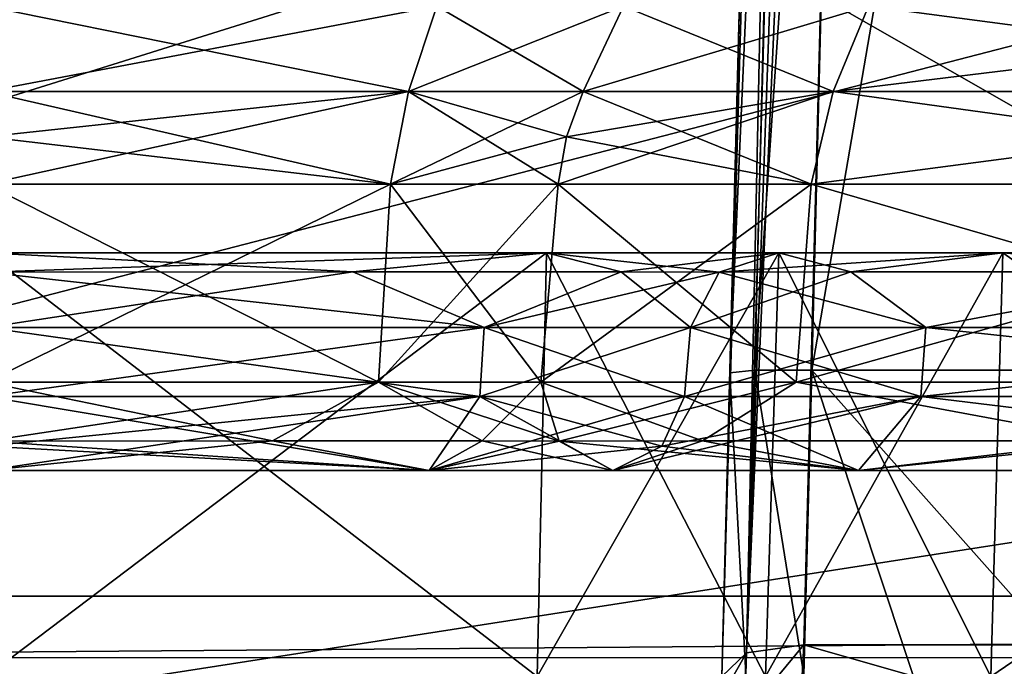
# Model space of a CAD drawing. Header units: inches. Extents: x -10 to 10, y -2.3 to 4.3.
# Tile 584 of 656: x -1.338 to -0.978, y -0.351 to -0.115. Entities that reach past the tile are written whole.
import ezdxf

# ---------------------------------------------------------------- set-up
doc = ezdxf.new("R2010")
doc.units = ezdxf.units.IN
doc.header["$LTSCALE"] = 65.185185
doc.header["$MEASUREMENT"] = 0
for name, color, linetype in [('12001', 7, 'CONTINUOUS'), ('12017', 7, 'CONTINUOUS'), ('12315', 7, 'CONTINUOUS'), ('12316', 7, 'CONTINUOUS'), ('12317', 7, 'CONTINUOUS'), ('12323', 7, 'CONTINUOUS'), ('12324', 7, 'CONTINUOUS'), ('12325', 7, 'CONTINUOUS'), ('1381', 7, 'CONTINUOUS'), ('1387', 7, 'CONTINUOUS'), ('1388', 7, 'CONTINUOUS'), ('1389', 7, 'CONTINUOUS'), ('1390', 7, 'CONTINUOUS'), ('1391', 7, 'CONTINUOUS'), ('1397', 7, 'CONTINUOUS'), ('1466', 7, 'CONTINUOUS'), ('1467', 7, 'CONTINUOUS'), ('1468', 7, 'CONTINUOUS'), ('1482', 7, 'CONTINUOUS'), ('1483', 7, 'CONTINUOUS'), ('1484', 7, 'CONTINUOUS'), ('432', 7, 'CONTINUOUS'), ('487', 7, 'CONTINUOUS'), ('488', 7, 'CONTINUOUS'), ('489', 7, 'CONTINUOUS'), ('495', 7, 'CONTINUOUS'), ('496', 7, 'CONTINUOUS'), ('497', 7, 'CONTINUOUS'), ('521', 7, 'CONTINUOUS'), ('522', 7, 'CONTINUOUS'), ('523', 7, 'CONTINUOUS'), ('524', 7, 'CONTINUOUS'), ('525', 7, 'CONTINUOUS'), ('526', 7, 'CONTINUOUS'), ('537', 7, 'CONTINUOUS'), ('538', 7, 'CONTINUOUS'), ('539', 7, 'CONTINUOUS'), ('540', 7, 'CONTINUOUS'), ('541', 7, 'CONTINUOUS'), ('542', 7, 'CONTINUOUS'), ('562', 7, 'CONTINUOUS'), ('563', 7, 'CONTINUOUS'), ('564', 7, 'CONTINUOUS'), ('570', 7, 'CONTINUOUS'), ('571', 7, 'CONTINUOUS'), ('572', 7, 'CONTINUOUS'), ('575', 7, 'CONTINUOUS'), ('576', 7, 'CONTINUOUS'), ('577', 7, 'CONTINUOUS'), ('583', 7, 'CONTINUOUS'), ('584', 7, 'CONTINUOUS'), ('585', 7, 'CONTINUOUS'), ('5869', 7, 'CONTINUOUS'), ('609', 7, 'CONTINUOUS'), ('610', 7, 'CONTINUOUS'), ('611', 7, 'CONTINUOUS'), ('617', 7, 'CONTINUOUS'), ('618', 7, 'CONTINUOUS'), ('619', 7, 'CONTINUOUS'), ('8585', 7, 'CONTINUOUS'), ('8594', 7, 'CONTINUOUS'), ('9749', 7, 'CONTINUOUS')]:
    doc.layers.add(name, color=color, linetype=linetype)

msp = doc.modelspace()

# ---------------------------------------------------------------- linework, layer by layer
at = {"layer": '12001', "linetype": 'Continuous'}
for points in [[(1.26738, -0.32563, 9.71666), (1.26738, 2.76563, 9.71666), (-1.59738, 2.76563, 9.71666), (1.26738, -0.32563, 9.71666)], [(-1.59738, -0.32563, 9.71666), (1.26738, -0.32563, 9.71666), (-1.59738, 2.76563, 9.71666), (-1.59738, -0.32563, 9.71666)]]:
    msp.add_3dface(points, dxfattribs=at)
at = {"layer": '12017', "linetype": 'Continuous'}
for points in [[(1.26738, -0.3484, 9.70825), (1.26738, -0.32563, 9.71666), (-1.59738, -0.34812, 9.70849), (1.26738, -0.3484, 9.70825)], [(1.26738, -0.32563, 9.71666), (-1.59738, -0.32563, 9.71666), (-1.59738, -0.34812, 9.70849), (1.26738, -0.32563, 9.71666)], [(-1.59738, -0.3601, 9.68774), (1.26738, -0.3484, 9.70825), (-1.59738, -0.34812, 9.70849), (-1.59738, -0.3601, 9.68774)], [(1.26738, -0.3601, 9.68774), (1.26738, -0.3484, 9.70825), (-1.59738, -0.3601, 9.68774), (1.26738, -0.3601, 9.68774)]]:
    msp.add_3dface(points, dxfattribs=at)
at = {"layer": '12315', "linetype": 'Continuous'}
for points in [[(-1.04031, -0.14109, -2.34081), (-1.13163, -0.14109, -2), (-1.0274, -0.11, -2.3338), (-1.04031, -0.14109, -2.34081)], [(-1.13163, -0.14109, -2), (-1.11694, -0.11, -2), (-1.0274, -0.11, -2.3338), (-1.13163, -0.14109, -2)], [(-0.79081, -0.14109, -2.59031), (-1.04031, -0.14109, -2.34081), (-0.78382, -0.11, -2.57739), (-0.79081, -0.14109, -2.59031)], [(-1.04031, -0.14109, -2.34081), (-1.0274, -0.11, -2.3338), (-0.78382, -0.11, -2.57739), (-1.04031, -0.14109, -2.34081)]]:
    msp.add_3dface(points, dxfattribs=at)
at = {"layer": '12316', "linetype": 'Continuous'}
for points in [[(-1.13163, -0.14109, -2), (-1.13163, -0.14109, -1.025), (-1.11694, -0.11, -2), (-1.13163, -0.14109, -2)], [(-1.11694, -0.11, -2), (-1.13163, -0.14109, -1.025), (-1.11694, -0.11, -1.025), (-1.11694, -0.11, -2)]]:
    msp.add_3dface(points, dxfattribs=at)
at = {"layer": '12317', "linetype": 'Continuous'}
for points in [[(-1.19559, -0.14109, -0.87059), (-1.35, -0.14109, -0.80663), (-1.18523, -0.11, -0.86024), (-1.19559, -0.14109, -0.87059)], [(-1.35, -0.14109, -0.80663), (-1.35, -0.11, -0.79194), (-1.18523, -0.11, -0.86024), (-1.35, -0.14109, -0.80663)], [(-1.13163, -0.14109, -1.025), (-1.19559, -0.14109, -0.87059), (-1.11694, -0.11, -1.025), (-1.13163, -0.14109, -1.025)], [(-1.19559, -0.14109, -0.87059), (-1.18523, -0.11, -0.86024), (-1.11694, -0.11, -1.025), (-1.19559, -0.14109, -0.87059)]]:
    msp.add_3dface(points, dxfattribs=at)
at = {"layer": '12323', "linetype": 'Continuous'}
for points in [[(-1.35, -0.14109, 0.80663), (-1.19559, -0.14109, 0.87059), (-1.35, -0.11, 0.79194), (-1.35, -0.14109, 0.80663)], [(-1.19559, -0.14109, 0.87059), (-1.18524, -0.11, 0.86023), (-1.35, -0.11, 0.79194), (-1.19559, -0.14109, 0.87059)], [(-1.19559, -0.14109, 0.87059), (-1.13163, -0.14109, 1.025), (-1.18524, -0.11, 0.86023), (-1.19559, -0.14109, 0.87059)], [(-1.13163, -0.14109, 1.025), (-1.11694, -0.11, 1.025), (-1.18524, -0.11, 0.86023), (-1.13163, -0.14109, 1.025)]]:
    msp.add_3dface(points, dxfattribs=at)
at = {"layer": '12324', "linetype": 'Continuous'}
for points in [[(-1.13163, -0.14109, 1.025), (-1.13163, -0.14109, 2), (-1.11694, -0.11, 1.025), (-1.13163, -0.14109, 1.025)], [(-1.13163, -0.14109, 2), (-1.11694, -0.11, 2), (-1.11694, -0.11, 1.025), (-1.13163, -0.14109, 2)]]:
    msp.add_3dface(points, dxfattribs=at)
at = {"layer": '12325', "linetype": 'Continuous'}
for points in [[(-1.13163, -0.14109, 2), (-1.04031, -0.14109, 2.34081), (-1.11694, -0.11, 2), (-1.13163, -0.14109, 2)], [(-1.04031, -0.14109, 2.34081), (-1.02739, -0.11, 2.33382), (-1.11694, -0.11, 2), (-1.04031, -0.14109, 2.34081)], [(-1.04031, -0.14109, 2.34081), (-0.79081, -0.14109, 2.59031), (-1.02739, -0.11, 2.33382), (-1.04031, -0.14109, 2.34081)], [(-0.79081, -0.14109, 2.59031), (-0.7838, -0.11, 2.5774), (-1.02739, -0.11, 2.33382), (-0.79081, -0.14109, 2.59031)]]:
    msp.add_3dface(points, dxfattribs=at)
at = {"layer": '1381', "linetype": 'Continuous'}
msp.add_3dface([(-0.97978, 0.83268, 3.24181), (-0.97035, 0.83224, 3.24328), (-0.94898, -0.3435, 2.69335), (-0.97978, 0.83268, 3.24181)], dxfattribs=at)
at = {"layer": '1387', "linetype": 'Continuous'}
for points in [[(-1.0481, -0.24309, 4.55803), (-0.9519, -0.24309, 4.55803), (-0.96427, 0.24394, 4.40148), (-1.0481, -0.24309, 4.55803)], [(-1.0481, -0.24309, 4.55803), (-0.96427, 0.24394, 4.40148), (-1.03573, 0.24379, 4.40157), (-1.0481, -0.24309, 4.55803)]]:
    msp.add_3dface(points, dxfattribs=at)
at = {"layer": '1388', "linetype": 'Continuous'}
for points in [[(-1.0481, -0.24309, 4.55803), (-1.03573, 0.24379, 4.40157), (-1.06896, -0.24299, 4.54957), (-1.0481, -0.24309, 4.55803)], [(-1.03573, 0.24379, 4.40157), (-1.05666, 0.23961, 4.39415), (-1.06896, -0.24299, 4.54957), (-1.03573, 0.24379, 4.40157)], [(-1.06896, -0.24299, 4.54957), (-1.05666, 0.23961, 4.39415), (-1.07809, -0.24396, 4.52808), (-1.06896, -0.24299, 4.54957)], [(-1.07809, -0.24396, 4.52808), (-1.05666, 0.23961, 4.39415), (-1.06572, 0.22839, 4.37626), (-1.07809, -0.24396, 4.52808)]]:
    msp.add_3dface(points, dxfattribs=at)
at = {"layer": '1389', "linetype": 'Continuous'}
for points in [[(-1.05021, 0.82079, 3.269), (-1.081, -0.355, 2.72054), (-1.081, -0.355, 4.53392), (-1.05021, 0.82079, 3.269)], [(-1.05021, 0.82079, 3.4926), (-1.05021, 0.82079, 3.269), (-1.081, -0.355, 4.53392), (-1.05021, 0.82079, 3.4926)], [(-1.0503, 0.81729, 3.52136), (-1.05021, 0.82079, 3.4926), (-1.081, -0.355, 4.53392), (-1.0503, 0.81729, 3.52136)], [(-1.05057, 0.807, 3.54845), (-1.0503, 0.81729, 3.52136), (-1.081, -0.355, 4.53392), (-1.05057, 0.807, 3.54845)], [(-1.05694, 0.5639, 4.01084), (-1.05057, 0.807, 3.54845), (-1.081, -0.355, 4.53392), (-1.05694, 0.5639, 4.01084)], [(-1.06572, 0.22839, 4.37626), (-1.05694, 0.5639, 4.01084), (-1.081, -0.355, 4.53392), (-1.06572, 0.22839, 4.37626)], [(-1.07809, -0.24396, 4.52808), (-1.06572, 0.22839, 4.37626), (-1.081, -0.355, 4.53392), (-1.07809, -0.24396, 4.52808)]]:
    msp.add_3dface(points, dxfattribs=at)
at = {"layer": '1390', "linetype": 'Continuous'}
for points in [[(-1.02965, 0.83224, 3.24328), (-1.02022, 0.83268, 3.24181), (-1.07194, -0.34642, 2.70137), (-1.02965, 0.83224, 3.24328)], [(-1.07194, -0.34642, 2.70137), (-1.02022, 0.83268, 3.24181), (-1.05102, -0.3435, 2.69335), (-1.07194, -0.34642, 2.70137)], [(-1.03917, 0.83024, 3.24811), (-1.02965, 0.83224, 3.24328), (-1.07194, -0.34642, 2.70137), (-1.03917, 0.83024, 3.24811)], [(-1.04688, 0.82638, 3.2568), (-1.03917, 0.83024, 3.24811), (-1.07194, -0.34642, 2.70137), (-1.04688, 0.82638, 3.2568)], [(-1.081, -0.355, 2.72054), (-1.05021, 0.82079, 3.269), (-1.04688, 0.82638, 3.2568), (-1.081, -0.355, 2.72054)], [(-1.081, -0.355, 2.72054), (-1.04688, 0.82638, 3.2568), (-1.07194, -0.34642, 2.70137), (-1.081, -0.355, 2.72054)]]:
    msp.add_3dface(points, dxfattribs=at)
at = {"layer": '1391', "linetype": 'Continuous'}
for points in [[(-1.02022, 0.83268, 3.24181), (-0.94898, -0.3435, 2.69335), (-1.05102, -0.3435, 2.69335), (-1.02022, 0.83268, 3.24181)], [(-0.97978, 0.83268, 3.24181), (-0.94898, -0.3435, 2.69335), (-1.02022, 0.83268, 3.24181), (-0.97978, 0.83268, 3.24181)], [(-1.05257, -0.37302, 2.67958), (-1.05102, -0.3435, 2.69335), (-0.94743, -0.37303, 2.67957), (-1.05257, -0.37302, 2.67958)], [(-1.05102, -0.3435, 2.69335), (-0.94898, -0.3435, 2.69335), (-0.94743, -0.37303, 2.67957), (-1.05102, -0.3435, 2.69335)]]:
    msp.add_3dface(points, dxfattribs=at)
at = {"layer": '1397', "linetype": 'Continuous'}
for points in [[(-1.07194, -0.34642, 2.70137), (-1.05102, -0.3435, 2.69335), (-1.07328, -0.37036, 2.69031), (-1.07194, -0.34642, 2.70137)], [(-1.05102, -0.3435, 2.69335), (-1.05257, -0.37302, 2.67958), (-1.07328, -0.37036, 2.69031), (-1.05102, -0.3435, 2.69335)], [(-1.081, -0.355, 2.72054), (-1.07194, -0.34642, 2.70137), (-1.08142, -0.36305, 2.71659), (-1.081, -0.355, 2.72054)], [(-1.07194, -0.34642, 2.70137), (-1.07328, -0.37036, 2.69031), (-1.08142, -0.36305, 2.71659), (-1.07194, -0.34642, 2.70137)]]:
    msp.add_3dface(points, dxfattribs=at)
at = {"layer": '1466', "linetype": 'Continuous'}
for points in [[(-1.35, -0.20009, 0.73513), (-1.35, -0.355, 0.74), (-1.14847, -0.355, 0.82347), (-1.35, -0.20009, 0.73513)], [(-1.14504, -0.20009, 0.82003), (-1.35, -0.20009, 0.73513), (-1.14847, -0.355, 0.82347), (-1.14504, -0.20009, 0.82003)], [(-1.14504, -0.20009, 0.82003), (-1.14847, -0.355, 0.82347), (-1.065, -0.355, 1.025), (-1.14504, -0.20009, 0.82003)], [(-1.06013, -0.20009, 1.025), (-1.14504, -0.20009, 0.82003), (-1.065, -0.355, 1.025), (-1.06013, -0.20009, 1.025)]]:
    msp.add_3dface(points, dxfattribs=at)
at = {"layer": '1467', "linetype": 'Continuous'}
for points in [[(-1.06013, -0.20009, 2), (-1.06013, -0.20009, 1.025), (-1.065, -0.355, 2), (-1.06013, -0.20009, 2)], [(-1.06013, -0.20009, 1.025), (-1.065, -0.355, 1.025), (-1.065, -0.355, 2), (-1.06013, -0.20009, 1.025)]]:
    msp.add_3dface(points, dxfattribs=at)
at = {"layer": '1468', "linetype": 'Continuous'}
for points in [[(-1.06013, -0.20009, 2), (-1.065, -0.355, 2), (-0.98261, -0.355, 2.3075), (-1.06013, -0.20009, 2)], [(-0.9782, -0.20009, 2.30539), (-1.06013, -0.20009, 2), (-0.98261, -0.355, 2.3075), (-0.9782, -0.20009, 2.30539)], [(-0.7575, -0.355, 2.53261), (-0.9782, -0.20009, 2.30539), (-0.98261, -0.355, 2.3075), (-0.7575, -0.355, 2.53261)], [(-0.75537, -0.20009, 2.52821), (-0.9782, -0.20009, 2.30539), (-0.7575, -0.355, 2.53261), (-0.75537, -0.20009, 2.52821)]]:
    msp.add_3dface(points, dxfattribs=at)
at = {"layer": '1482', "linetype": 'Continuous'}
for points in [[(-1.06013, -0.20009, -2), (-0.97821, -0.20009, -2.30537), (-1.065, -0.355, -2), (-1.06013, -0.20009, -2)], [(-1.065, -0.355, -2), (-0.97821, -0.20009, -2.30537), (-0.98261, -0.355, -2.3075), (-1.065, -0.355, -2)], [(-0.97821, -0.20009, -2.30537), (-0.75539, -0.20009, -2.5282), (-0.98261, -0.355, -2.3075), (-0.97821, -0.20009, -2.30537)], [(-0.98261, -0.355, -2.3075), (-0.75539, -0.20009, -2.5282), (-0.7575, -0.355, -2.53261), (-0.98261, -0.355, -2.3075)]]:
    msp.add_3dface(points, dxfattribs=at)
at = {"layer": '1483', "linetype": 'Continuous'}
for points in [[(-1.06013, -0.20009, -1.025), (-1.06013, -0.20009, -2), (-1.065, -0.355, -1.025), (-1.06013, -0.20009, -1.025)], [(-1.06013, -0.20009, -2), (-1.065, -0.355, -2), (-1.065, -0.355, -1.025), (-1.06013, -0.20009, -2)]]:
    msp.add_3dface(points, dxfattribs=at)
at = {"layer": '1484', "linetype": 'Continuous'}
for points in [[(-1.35, -0.20009, -0.73513), (-1.14503, -0.20009, -0.82004), (-1.35, -0.355, -0.74), (-1.35, -0.20009, -0.73513)], [(-1.35, -0.355, -0.74), (-1.14503, -0.20009, -0.82004), (-1.14847, -0.355, -0.82347), (-1.35, -0.355, -0.74)], [(-1.14503, -0.20009, -0.82004), (-1.06013, -0.20009, -1.025), (-1.14847, -0.355, -0.82347), (-1.14503, -0.20009, -0.82004)], [(-1.06013, -0.20009, -1.025), (-1.065, -0.355, -1.025), (-1.14847, -0.355, -0.82347), (-1.06013, -0.20009, -1.025)]]:
    msp.add_3dface(points, dxfattribs=at)
at = {"layer": '432', "linetype": 'Continuous'}
for points in [[(-1.0481, -0.24309, 4.55803), (-1.05102, -0.35461, 4.56388), (-0.93735, -0.57657, 4.57551), (-1.0481, -0.24309, 4.55803)], [(-0.9519, -0.24309, 4.55803), (-1.0481, -0.24309, 4.55803), (-0.94898, -0.35461, 4.56388), (-0.9519, -0.24309, 4.55803)], [(-0.94898, -0.35461, 4.56388), (-1.0481, -0.24309, 4.55803), (-0.93735, -0.57657, 4.57551), (-0.94898, -0.35461, 4.56388)]]:
    msp.add_3dface(points, dxfattribs=at)
at = {"layer": '487', "linetype": 'Continuous'}
for points in [[(-1.06013, -0.20009, 2), (-0.9782, -0.20009, 2.30539), (-1.082, -0.2072, 2), (-1.06013, -0.20009, 2)], [(-1.082, -0.2072, 2), (-0.9782, -0.20009, 2.30539), (-1.03379, -0.2071, 2.24181), (-1.082, -0.2072, 2)], [(-1.03379, -0.2071, 2.24181), (-0.9782, -0.20009, 2.30539), (-0.89681, -0.2071, 2.44681), (-1.03379, -0.2071, 2.24181)], [(-0.9782, -0.20009, 2.30539), (-0.75537, -0.20009, 2.52821), (-0.89681, -0.2071, 2.44681), (-0.9782, -0.20009, 2.30539)], [(-1.082, -0.2072, 2), (-1.03379, -0.2071, 2.24181), (-1.0924, -0.22739, 2), (-1.082, -0.2072, 2)], [(-1.0924, -0.22739, 2), (-1.03379, -0.2071, 2.24181), (-1.00633, -0.22739, 2.3212), (-1.0924, -0.22739, 2)], [(-1.03379, -0.2071, 2.24181), (-0.89681, -0.2071, 2.44681), (-1.00633, -0.22739, 2.3212), (-1.03379, -0.2071, 2.24181)], [(-1.00633, -0.22739, 2.3212), (-0.89681, -0.2071, 2.44681), (-0.7712, -0.22739, 2.55633), (-1.00633, -0.22739, 2.3212)]]:
    msp.add_3dface(points, dxfattribs=at)
at = {"layer": '488', "linetype": 'Continuous'}
for points in [[(-1.06013, -0.20009, 2), (-1.082, -0.2072, 2), (-1.06013, -0.20009, 1.025), (-1.06013, -0.20009, 2)], [(-1.06013, -0.20009, 1.025), (-1.082, -0.2072, 2), (-1.082, -0.2072, 1.025), (-1.06013, -0.20009, 1.025)], [(-1.082, -0.2072, 2), (-1.0924, -0.22739, 2), (-1.082, -0.2072, 1.025), (-1.082, -0.2072, 2)], [(-1.082, -0.2072, 1.025), (-1.0924, -0.22739, 2), (-1.0924, -0.22739, 1.025), (-1.082, -0.2072, 1.025)]]:
    msp.add_3dface(points, dxfattribs=at)
at = {"layer": '489', "linetype": 'Continuous'}
for points in [[(-1.35, -0.20009, 0.73513), (-1.14504, -0.20009, 0.82003), (-1.35, -0.2072, 0.757), (-1.35, -0.20009, 0.73513)], [(-1.35, -0.2072, 0.757), (-1.14504, -0.20009, 0.82003), (-1.21594, -0.2071, 0.79281), (-1.35, -0.2072, 0.757)], [(-1.21594, -0.2071, 0.79281), (-1.14504, -0.20009, 0.82003), (-1.11781, -0.2071, 0.89094), (-1.21594, -0.2071, 0.79281)], [(-1.14504, -0.20009, 0.82003), (-1.06013, -0.20009, 1.025), (-1.11781, -0.2071, 0.89094), (-1.14504, -0.20009, 0.82003)], [(-1.06013, -0.20009, 1.025), (-1.082, -0.2072, 1.025), (-1.11781, -0.2071, 0.89094), (-1.06013, -0.20009, 1.025)], [(-1.35, -0.2072, 0.757), (-1.21594, -0.2071, 0.79281), (-1.35, -0.22739, 0.7674), (-1.35, -0.2072, 0.757)], [(-1.35, -0.22739, 0.7674), (-1.21594, -0.2071, 0.79281), (-1.16785, -0.22739, 0.84285), (-1.35, -0.22739, 0.7674)], [(-1.21594, -0.2071, 0.79281), (-1.11781, -0.2071, 0.89094), (-1.16785, -0.22739, 0.84285), (-1.21594, -0.2071, 0.79281)], [(-1.11781, -0.2071, 0.89094), (-1.082, -0.2072, 1.025), (-1.16785, -0.22739, 0.84285), (-1.11781, -0.2071, 0.89094)], [(-1.082, -0.2072, 1.025), (-1.0924, -0.22739, 1.025), (-1.16785, -0.22739, 0.84285), (-1.082, -0.2072, 1.025)]]:
    msp.add_3dface(points, dxfattribs=at)
at = {"layer": '495', "linetype": 'Continuous'}
for points in [[(-1.35, -0.20009, -0.73513), (-1.35, -0.2072, -0.757), (-1.21594, -0.2071, -0.79281), (-1.35, -0.20009, -0.73513)], [(-1.14503, -0.20009, -0.82004), (-1.35, -0.20009, -0.73513), (-1.21594, -0.2071, -0.79281), (-1.14503, -0.20009, -0.82004)], [(-1.11781, -0.2071, -0.89094), (-1.14503, -0.20009, -0.82004), (-1.21594, -0.2071, -0.79281), (-1.11781, -0.2071, -0.89094)], [(-1.06013, -0.20009, -1.025), (-1.14503, -0.20009, -0.82004), (-1.082, -0.2072, -1.025), (-1.06013, -0.20009, -1.025)], [(-1.082, -0.2072, -1.025), (-1.14503, -0.20009, -0.82004), (-1.11781, -0.2071, -0.89094), (-1.082, -0.2072, -1.025)], [(-1.21594, -0.2071, -0.79281), (-1.35, -0.2072, -0.757), (-1.16785, -0.22739, -0.84285), (-1.21594, -0.2071, -0.79281)], [(-1.35, -0.2072, -0.757), (-1.35, -0.22739, -0.7674), (-1.16785, -0.22739, -0.84285), (-1.35, -0.2072, -0.757)], [(-1.11781, -0.2071, -0.89094), (-1.21594, -0.2071, -0.79281), (-1.16785, -0.22739, -0.84285), (-1.11781, -0.2071, -0.89094)], [(-1.0924, -0.22739, -1.025), (-1.11781, -0.2071, -0.89094), (-1.16785, -0.22739, -0.84285), (-1.0924, -0.22739, -1.025)], [(-1.082, -0.2072, -1.025), (-1.11781, -0.2071, -0.89094), (-1.0924, -0.22739, -1.025), (-1.082, -0.2072, -1.025)]]:
    msp.add_3dface(points, dxfattribs=at)
at = {"layer": '496', "linetype": 'Continuous'}
for points in [[(-1.06013, -0.20009, -1.025), (-1.082, -0.2072, -1.025), (-1.06013, -0.20009, -2), (-1.06013, -0.20009, -1.025)], [(-1.06013, -0.20009, -2), (-1.082, -0.2072, -1.025), (-1.082, -0.2072, -2), (-1.06013, -0.20009, -2)], [(-1.082, -0.2072, -1.025), (-1.0924, -0.22739, -1.025), (-1.082, -0.2072, -2), (-1.082, -0.2072, -1.025)], [(-1.082, -0.2072, -2), (-1.0924, -0.22739, -1.025), (-1.0924, -0.22739, -2), (-1.082, -0.2072, -2)]]:
    msp.add_3dface(points, dxfattribs=at)
at = {"layer": '497', "linetype": 'Continuous'}
for points in [[(-1.06013, -0.20009, -2), (-1.082, -0.2072, -2), (-1.03379, -0.2071, -2.24181), (-1.06013, -0.20009, -2)], [(-0.97821, -0.20009, -2.30537), (-1.06013, -0.20009, -2), (-1.03379, -0.2071, -2.24181), (-0.97821, -0.20009, -2.30537)], [(-0.89681, -0.2071, -2.44681), (-0.97821, -0.20009, -2.30537), (-1.03379, -0.2071, -2.24181), (-0.89681, -0.2071, -2.44681)], [(-0.75539, -0.20009, -2.5282), (-0.97821, -0.20009, -2.30537), (-0.89681, -0.2071, -2.44681), (-0.75539, -0.20009, -2.5282)], [(-1.082, -0.2072, -2), (-1.0924, -0.22739, -2), (-1.00633, -0.22739, -2.3212), (-1.082, -0.2072, -2)], [(-1.03379, -0.2071, -2.24181), (-1.082, -0.2072, -2), (-1.00633, -0.22739, -2.3212), (-1.03379, -0.2071, -2.24181)], [(-0.89681, -0.2071, -2.44681), (-1.03379, -0.2071, -2.24181), (-1.00633, -0.22739, -2.3212), (-0.89681, -0.2071, -2.44681)], [(-0.7712, -0.22739, -2.55633), (-0.89681, -0.2071, -2.44681), (-1.00633, -0.22739, -2.3212), (-0.7712, -0.22739, -2.55633)]]:
    msp.add_3dface(points, dxfattribs=at)
at = {"layer": '521', "linetype": 'Continuous'}
for points in [[(-1.10292, -0.27085, 2), (-1.00824, -0.25261, 2.3223), (-1.12087, -0.27978, 2), (-1.10292, -0.27085, 2)], [(-1.12087, -0.27978, 2), (-1.00824, -0.25261, 2.3223), (-1.03099, -0.27978, 2.33544), (-1.12087, -0.27978, 2)], [(-1.0946, -0.25261, 2), (-1.00824, -0.25261, 2.3223), (-1.10292, -0.27085, 2), (-1.0946, -0.25261, 2)], [(-1.00824, -0.25261, 2.3223), (-0.7723, -0.25261, 2.55824), (-1.03099, -0.27978, 2.33544), (-1.00824, -0.25261, 2.3223)], [(-1.03099, -0.27978, 2.33544), (-0.7723, -0.25261, 2.55824), (-0.78544, -0.27978, 2.58099), (-1.03099, -0.27978, 2.33544)]]:
    msp.add_3dface(points, dxfattribs=at)
at = {"layer": '522', "linetype": 'Continuous'}
for points in [[(-1.0924, -0.22739, 2), (-1.00633, -0.22739, 2.3212), (-1.0946, -0.25261, 2), (-1.0924, -0.22739, 2)], [(-1.00633, -0.22739, 2.3212), (-1.00824, -0.25261, 2.3223), (-1.0946, -0.25261, 2), (-1.00633, -0.22739, 2.3212)], [(-1.00633, -0.22739, 2.3212), (-0.7712, -0.22739, 2.55633), (-1.00824, -0.25261, 2.3223), (-1.00633, -0.22739, 2.3212)], [(-0.7712, -0.22739, 2.55633), (-0.7723, -0.25261, 2.55824), (-1.00824, -0.25261, 2.3223), (-0.7712, -0.22739, 2.55633)]]:
    msp.add_3dface(points, dxfattribs=at)
at = {"layer": '523', "linetype": 'Continuous'}
for points in [[(-1.0924, -0.22739, 1.025), (-1.0924, -0.22739, 2), (-1.0946, -0.25261, 1.025), (-1.0924, -0.22739, 1.025)], [(-1.0924, -0.22739, 2), (-1.0946, -0.25261, 2), (-1.0946, -0.25261, 1.025), (-1.0924, -0.22739, 2)]]:
    msp.add_3dface(points, dxfattribs=at)
at = {"layer": '524', "linetype": 'Continuous'}
for points in [[(-1.0946, -0.25261, 2), (-1.10292, -0.27085, 2), (-1.0946, -0.25261, 1.025), (-1.0946, -0.25261, 2)], [(-1.0946, -0.25261, 1.025), (-1.10292, -0.27085, 2), (-1.10292, -0.27085, 1.025), (-1.0946, -0.25261, 1.025)], [(-1.10292, -0.27085, 2), (-1.12087, -0.27978, 2), (-1.10292, -0.27085, 1.025), (-1.10292, -0.27085, 2)], [(-1.10292, -0.27085, 1.025), (-1.12087, -0.27978, 2), (-1.12087, -0.27978, 1.025), (-1.10292, -0.27085, 1.025)]]:
    msp.add_3dface(points, dxfattribs=at)
at = {"layer": '525', "linetype": 'Continuous'}
for points in [[(-1.35, -0.25261, 0.7696), (-1.16941, -0.25261, 0.84441), (-1.35, -0.27085, 0.77792), (-1.35, -0.25261, 0.7696)], [(-1.35, -0.27085, 0.77792), (-1.16941, -0.25261, 0.84441), (-1.35, -0.27978, 0.79587), (-1.35, -0.27085, 0.77792)], [(-1.35, -0.27978, 0.79587), (-1.16941, -0.25261, 0.84441), (-1.18798, -0.27978, 0.86298), (-1.35, -0.27978, 0.79587)], [(-1.0946, -0.25261, 1.025), (-1.10292, -0.27085, 1.025), (-1.18798, -0.27978, 0.86298), (-1.0946, -0.25261, 1.025)], [(-1.16941, -0.25261, 0.84441), (-1.0946, -0.25261, 1.025), (-1.18798, -0.27978, 0.86298), (-1.16941, -0.25261, 0.84441)], [(-1.10292, -0.27085, 1.025), (-1.12087, -0.27978, 1.025), (-1.18798, -0.27978, 0.86298), (-1.10292, -0.27085, 1.025)]]:
    msp.add_3dface(points, dxfattribs=at)
at = {"layer": '526', "linetype": 'Continuous'}
for points in [[(-1.35, -0.22739, 0.7674), (-1.16785, -0.22739, 0.84285), (-1.35, -0.25261, 0.7696), (-1.35, -0.22739, 0.7674)], [(-1.16785, -0.22739, 0.84285), (-1.16941, -0.25261, 0.84441), (-1.35, -0.25261, 0.7696), (-1.16785, -0.22739, 0.84285)], [(-1.16785, -0.22739, 0.84285), (-1.0924, -0.22739, 1.025), (-1.16941, -0.25261, 0.84441), (-1.16785, -0.22739, 0.84285)], [(-1.0924, -0.22739, 1.025), (-1.0946, -0.25261, 1.025), (-1.16941, -0.25261, 0.84441), (-1.0924, -0.22739, 1.025)]]:
    msp.add_3dface(points, dxfattribs=at)
at = {"layer": '537', "linetype": 'Continuous'}
for points in [[(-1.35, -0.25261, -0.7696), (-1.35, -0.27085, -0.77792), (-1.18798, -0.27978, -0.86298), (-1.35, -0.25261, -0.7696)], [(-1.16941, -0.25261, -0.84441), (-1.35, -0.25261, -0.7696), (-1.18798, -0.27978, -0.86298), (-1.16941, -0.25261, -0.84441)], [(-1.12087, -0.27978, -1.025), (-1.16941, -0.25261, -0.84441), (-1.18798, -0.27978, -0.86298), (-1.12087, -0.27978, -1.025)], [(-1.0946, -0.25261, -1.025), (-1.16941, -0.25261, -0.84441), (-1.10292, -0.27085, -1.025), (-1.0946, -0.25261, -1.025)], [(-1.10292, -0.27085, -1.025), (-1.16941, -0.25261, -0.84441), (-1.12087, -0.27978, -1.025), (-1.10292, -0.27085, -1.025)], [(-1.35, -0.27085, -0.77792), (-1.35, -0.27978, -0.79587), (-1.18798, -0.27978, -0.86298), (-1.35, -0.27085, -0.77792)]]:
    msp.add_3dface(points, dxfattribs=at)
at = {"layer": '538', "linetype": 'Continuous'}
for points in [[(-1.16785, -0.22739, -0.84285), (-1.35, -0.22739, -0.7674), (-1.16941, -0.25261, -0.84441), (-1.16785, -0.22739, -0.84285)], [(-1.35, -0.22739, -0.7674), (-1.35, -0.25261, -0.7696), (-1.16941, -0.25261, -0.84441), (-1.35, -0.22739, -0.7674)], [(-1.16785, -0.22739, -0.84285), (-1.16941, -0.25261, -0.84441), (-1.0946, -0.25261, -1.025), (-1.16785, -0.22739, -0.84285)], [(-1.0924, -0.22739, -1.025), (-1.16785, -0.22739, -0.84285), (-1.0946, -0.25261, -1.025), (-1.0924, -0.22739, -1.025)]]:
    msp.add_3dface(points, dxfattribs=at)
at = {"layer": '539', "linetype": 'Continuous'}
for points in [[(-1.0924, -0.22739, -2), (-1.0924, -0.22739, -1.025), (-1.0946, -0.25261, -2), (-1.0924, -0.22739, -2)], [(-1.0924, -0.22739, -1.025), (-1.0946, -0.25261, -1.025), (-1.0946, -0.25261, -2), (-1.0924, -0.22739, -1.025)]]:
    msp.add_3dface(points, dxfattribs=at)
at = {"layer": '540', "linetype": 'Continuous'}
for points in [[(-1.0946, -0.25261, -1.025), (-1.10292, -0.27085, -1.025), (-1.0946, -0.25261, -2), (-1.0946, -0.25261, -1.025)], [(-1.0946, -0.25261, -2), (-1.10292, -0.27085, -1.025), (-1.10292, -0.27085, -2), (-1.0946, -0.25261, -2)], [(-1.10292, -0.27085, -1.025), (-1.12087, -0.27978, -1.025), (-1.10292, -0.27085, -2), (-1.10292, -0.27085, -1.025)], [(-1.10292, -0.27085, -2), (-1.12087, -0.27978, -1.025), (-1.12087, -0.27978, -2), (-1.10292, -0.27085, -2)]]:
    msp.add_3dface(points, dxfattribs=at)
at = {"layer": '541', "linetype": 'Continuous'}
for points in [[(-1.0946, -0.25261, -2), (-1.10292, -0.27085, -2), (-1.03099, -0.27978, -2.33544), (-1.0946, -0.25261, -2)], [(-1.00824, -0.25261, -2.3223), (-1.0946, -0.25261, -2), (-1.03099, -0.27978, -2.33544), (-1.00824, -0.25261, -2.3223)], [(-0.78544, -0.27978, -2.58099), (-1.00824, -0.25261, -2.3223), (-1.03099, -0.27978, -2.33544), (-0.78544, -0.27978, -2.58099)], [(-0.7723, -0.25261, -2.55824), (-1.00824, -0.25261, -2.3223), (-0.78544, -0.27978, -2.58099), (-0.7723, -0.25261, -2.55824)], [(-1.10292, -0.27085, -2), (-1.12087, -0.27978, -2), (-1.03099, -0.27978, -2.33544), (-1.10292, -0.27085, -2)]]:
    msp.add_3dface(points, dxfattribs=at)
at = {"layer": '542', "linetype": 'Continuous'}
for points in [[(-1.0924, -0.22739, -2), (-1.0946, -0.25261, -2), (-1.00824, -0.25261, -2.3223), (-1.0924, -0.22739, -2)], [(-1.00633, -0.22739, -2.3212), (-1.0924, -0.22739, -2), (-1.00824, -0.25261, -2.3223), (-1.00633, -0.22739, -2.3212)], [(-1.00633, -0.22739, -2.3212), (-1.00824, -0.25261, -2.3223), (-0.7723, -0.25261, -2.55824), (-1.00633, -0.22739, -2.3212)], [(-0.7712, -0.22739, -2.55633), (-1.00633, -0.22739, -2.3212), (-0.7723, -0.25261, -2.55824), (-0.7712, -0.22739, -2.55633)]]:
    msp.add_3dface(points, dxfattribs=at)
at = {"layer": '562', "linetype": 'Continuous'}
for points in [[(-1.14082, -0.17507, 2), (-1.14715, -0.24739, 2), (-1.05375, -0.24739, 2.34857), (-1.14082, -0.17507, 2)], [(-1.04827, -0.17507, 2.34541), (-1.14082, -0.17507, 2), (-1.05375, -0.24739, 2.34857), (-1.04827, -0.17507, 2.34541)], [(-0.79857, -0.24739, 2.60375), (-1.04827, -0.17507, 2.34541), (-1.05375, -0.24739, 2.34857), (-0.79857, -0.24739, 2.60375)], [(-0.79541, -0.17507, 2.59827), (-1.04827, -0.17507, 2.34541), (-0.79857, -0.24739, 2.60375), (-0.79541, -0.17507, 2.59827)]]:
    msp.add_3dface(points, dxfattribs=at)
at = {"layer": '563', "linetype": 'Continuous'}
for points in [[(-1.14715, -0.24739, 2), (-1.14082, -0.17507, 2), (-1.14082, -0.17507, 1.025), (-1.14715, -0.24739, 2)], [(-1.14715, -0.24739, 2), (-1.14082, -0.17507, 1.025), (-1.14715, -0.24739, 1.025), (-1.14715, -0.24739, 2)]]:
    msp.add_3dface(points, dxfattribs=at)
at = {"layer": '564', "linetype": 'Continuous'}
for points in [[(-1.35, -0.17507, 0.81582), (-1.35, -0.24739, 0.82215), (-1.20656, -0.24739, 0.88156), (-1.35, -0.17507, 0.81582)], [(-1.20209, -0.17507, 0.87709), (-1.35, -0.17507, 0.81582), (-1.20656, -0.24739, 0.88156), (-1.20209, -0.17507, 0.87709)], [(-1.14715, -0.24739, 1.025), (-1.20209, -0.17507, 0.87709), (-1.20656, -0.24739, 0.88156), (-1.14715, -0.24739, 1.025)], [(-1.14715, -0.24739, 1.025), (-1.14082, -0.17507, 1.025), (-1.20209, -0.17507, 0.87709), (-1.14715, -0.24739, 1.025)]]:
    msp.add_3dface(points, dxfattribs=at)
at = {"layer": '570', "linetype": 'Continuous'}
for points in [[(-1.35, -0.24739, -0.82215), (-1.35, -0.17507, -0.81582), (-1.20209, -0.17507, -0.87709), (-1.35, -0.24739, -0.82215)], [(-1.35, -0.24739, -0.82215), (-1.20209, -0.17507, -0.87709), (-1.20656, -0.24739, -0.88156), (-1.35, -0.24739, -0.82215)], [(-1.14082, -0.17507, -1.025), (-1.14715, -0.24739, -1.025), (-1.20656, -0.24739, -0.88156), (-1.14082, -0.17507, -1.025)], [(-1.20209, -0.17507, -0.87709), (-1.14082, -0.17507, -1.025), (-1.20656, -0.24739, -0.88156), (-1.20209, -0.17507, -0.87709)]]:
    msp.add_3dface(points, dxfattribs=at)
at = {"layer": '571', "linetype": 'Continuous'}
for points in [[(-1.14715, -0.24739, -1.025), (-1.14082, -0.17507, -1.025), (-1.14082, -0.17507, -2), (-1.14715, -0.24739, -1.025)], [(-1.14715, -0.24739, -1.025), (-1.14082, -0.17507, -2), (-1.14715, -0.24739, -2), (-1.14715, -0.24739, -1.025)]]:
    msp.add_3dface(points, dxfattribs=at)
at = {"layer": '572', "linetype": 'Continuous'}
for points in [[(-1.14715, -0.24739, -2), (-1.14082, -0.17507, -2), (-1.04827, -0.17507, -2.34541), (-1.14715, -0.24739, -2)], [(-1.14715, -0.24739, -2), (-1.04827, -0.17507, -2.34541), (-1.05375, -0.24739, -2.34857), (-1.14715, -0.24739, -2)], [(-1.04827, -0.17507, -2.34541), (-0.79541, -0.17507, -2.59827), (-1.05375, -0.24739, -2.34857), (-1.04827, -0.17507, -2.34541)], [(-1.05375, -0.24739, -2.34857), (-0.79541, -0.17507, -2.59827), (-0.79857, -0.24739, -2.60375), (-1.05375, -0.24739, -2.34857)]]:
    msp.add_3dface(points, dxfattribs=at)
at = {"layer": '575', "linetype": 'Continuous'}
for points in [[(-1.14715, -0.24739, -2), (-1.05375, -0.24739, -2.34857), (-1.14044, -0.26904, -2), (-1.14715, -0.24739, -2)], [(-1.14044, -0.26904, -2), (-1.05375, -0.24739, -2.34857), (-1.088, -0.2689, -2.26427), (-1.14044, -0.26904, -2)], [(-1.088, -0.2689, -2.26427), (-1.05375, -0.24739, -2.34857), (-0.9383, -0.2689, -2.4883), (-1.088, -0.2689, -2.26427)], [(-1.05375, -0.24739, -2.34857), (-0.79857, -0.24739, -2.60375), (-0.9383, -0.2689, -2.4883), (-1.05375, -0.24739, -2.34857)], [(-1.088, -0.2689, -2.26427), (-1.12087, -0.27978, -2), (-1.14044, -0.26904, -2), (-1.088, -0.2689, -2.26427)], [(-1.03099, -0.27978, -2.33544), (-1.12087, -0.27978, -2), (-1.088, -0.2689, -2.26427), (-1.03099, -0.27978, -2.33544)], [(-1.03099, -0.27978, -2.33544), (-1.088, -0.2689, -2.26427), (-0.9383, -0.2689, -2.4883), (-1.03099, -0.27978, -2.33544)], [(-0.78544, -0.27978, -2.58099), (-1.03099, -0.27978, -2.33544), (-0.9383, -0.2689, -2.4883), (-0.78544, -0.27978, -2.58099)]]:
    msp.add_3dface(points, dxfattribs=at)
at = {"layer": '576', "linetype": 'Continuous'}
for points in [[(-1.14715, -0.24739, -1.025), (-1.14715, -0.24739, -2), (-1.14044, -0.26904, -2), (-1.14715, -0.24739, -1.025)], [(-1.14715, -0.24739, -1.025), (-1.14044, -0.26904, -2), (-1.14044, -0.26904, -1.025), (-1.14715, -0.24739, -1.025)], [(-1.12087, -0.27978, -2), (-1.12087, -0.27978, -1.025), (-1.14044, -0.26904, -1.025), (-1.12087, -0.27978, -2)], [(-1.14044, -0.26904, -2), (-1.12087, -0.27978, -2), (-1.14044, -0.26904, -1.025), (-1.14044, -0.26904, -2)]]:
    msp.add_3dface(points, dxfattribs=at)
at = {"layer": '577', "linetype": 'Continuous'}
for points in [[(-1.35, -0.24739, -0.82215), (-1.20656, -0.24739, -0.88156), (-1.35, -0.26904, -0.81544), (-1.35, -0.24739, -0.82215)], [(-1.35, -0.26904, -0.81544), (-1.20656, -0.24739, -0.88156), (-1.24528, -0.2689, -0.84362), (-1.35, -0.26904, -0.81544)], [(-1.24528, -0.2689, -0.84362), (-1.20656, -0.24739, -0.88156), (-1.16862, -0.2689, -0.92028), (-1.24528, -0.2689, -0.84362)], [(-1.20656, -0.24739, -0.88156), (-1.14715, -0.24739, -1.025), (-1.16862, -0.2689, -0.92028), (-1.20656, -0.24739, -0.88156)], [(-1.14715, -0.24739, -1.025), (-1.14044, -0.26904, -1.025), (-1.16862, -0.2689, -0.92028), (-1.14715, -0.24739, -1.025)], [(-1.18798, -0.27978, -0.86298), (-1.35, -0.27978, -0.79587), (-1.24528, -0.2689, -0.84362), (-1.18798, -0.27978, -0.86298)], [(-1.24528, -0.2689, -0.84362), (-1.35, -0.27978, -0.79587), (-1.35, -0.26904, -0.81544), (-1.24528, -0.2689, -0.84362)], [(-1.18798, -0.27978, -0.86298), (-1.24528, -0.2689, -0.84362), (-1.16862, -0.2689, -0.92028), (-1.18798, -0.27978, -0.86298)], [(-1.14044, -0.26904, -1.025), (-1.18798, -0.27978, -0.86298), (-1.16862, -0.2689, -0.92028), (-1.14044, -0.26904, -1.025)], [(-1.12087, -0.27978, -1.025), (-1.18798, -0.27978, -0.86298), (-1.14044, -0.26904, -1.025), (-1.12087, -0.27978, -1.025)]]:
    msp.add_3dface(points, dxfattribs=at)
at = {"layer": '583', "linetype": 'Continuous'}
for points in [[(-1.20656, -0.24739, 0.88156), (-1.35, -0.24739, 0.82215), (-1.24528, -0.2689, 0.84362), (-1.20656, -0.24739, 0.88156)], [(-1.35, -0.24739, 0.82215), (-1.35, -0.26904, 0.81544), (-1.24528, -0.2689, 0.84362), (-1.35, -0.24739, 0.82215)], [(-1.16862, -0.2689, 0.92028), (-1.20656, -0.24739, 0.88156), (-1.24528, -0.2689, 0.84362), (-1.16862, -0.2689, 0.92028)], [(-1.14715, -0.24739, 1.025), (-1.20656, -0.24739, 0.88156), (-1.14044, -0.26904, 1.025), (-1.14715, -0.24739, 1.025)], [(-1.14044, -0.26904, 1.025), (-1.20656, -0.24739, 0.88156), (-1.16862, -0.2689, 0.92028), (-1.14044, -0.26904, 1.025)], [(-1.35, -0.26904, 0.81544), (-1.18798, -0.27978, 0.86298), (-1.24528, -0.2689, 0.84362), (-1.35, -0.26904, 0.81544)], [(-1.35, -0.27978, 0.79587), (-1.18798, -0.27978, 0.86298), (-1.35, -0.26904, 0.81544), (-1.35, -0.27978, 0.79587)], [(-1.18798, -0.27978, 0.86298), (-1.16862, -0.2689, 0.92028), (-1.24528, -0.2689, 0.84362), (-1.18798, -0.27978, 0.86298)], [(-1.18798, -0.27978, 0.86298), (-1.12087, -0.27978, 1.025), (-1.16862, -0.2689, 0.92028), (-1.18798, -0.27978, 0.86298)], [(-1.16862, -0.2689, 0.92028), (-1.12087, -0.27978, 1.025), (-1.14044, -0.26904, 1.025), (-1.16862, -0.2689, 0.92028)]]:
    msp.add_3dface(points, dxfattribs=at)
at = {"layer": '584', "linetype": 'Continuous'}
for points in [[(-1.14715, -0.24739, 2), (-1.14715, -0.24739, 1.025), (-1.14044, -0.26904, 1.025), (-1.14715, -0.24739, 2)], [(-1.14715, -0.24739, 2), (-1.14044, -0.26904, 1.025), (-1.14044, -0.26904, 2), (-1.14715, -0.24739, 2)], [(-1.12087, -0.27978, 1.025), (-1.12087, -0.27978, 2), (-1.14044, -0.26904, 2), (-1.12087, -0.27978, 1.025)], [(-1.14044, -0.26904, 1.025), (-1.12087, -0.27978, 1.025), (-1.14044, -0.26904, 2), (-1.14044, -0.26904, 1.025)]]:
    msp.add_3dface(points, dxfattribs=at)
at = {"layer": '585', "linetype": 'Continuous'}
for points in [[(-1.05375, -0.24739, 2.34857), (-1.14715, -0.24739, 2), (-1.088, -0.2689, 2.26427), (-1.05375, -0.24739, 2.34857)], [(-1.14715, -0.24739, 2), (-1.14044, -0.26904, 2), (-1.088, -0.2689, 2.26427), (-1.14715, -0.24739, 2)], [(-0.9383, -0.2689, 2.4883), (-1.05375, -0.24739, 2.34857), (-1.088, -0.2689, 2.26427), (-0.9383, -0.2689, 2.4883)], [(-0.79857, -0.24739, 2.60375), (-1.05375, -0.24739, 2.34857), (-0.9383, -0.2689, 2.4883), (-0.79857, -0.24739, 2.60375)], [(-1.14044, -0.26904, 2), (-1.03099, -0.27978, 2.33544), (-1.088, -0.2689, 2.26427), (-1.14044, -0.26904, 2)], [(-1.12087, -0.27978, 2), (-1.03099, -0.27978, 2.33544), (-1.14044, -0.26904, 2), (-1.12087, -0.27978, 2)], [(-1.03099, -0.27978, 2.33544), (-0.9383, -0.2689, 2.4883), (-1.088, -0.2689, 2.26427), (-1.03099, -0.27978, 2.33544)], [(-1.03099, -0.27978, 2.33544), (-0.78544, -0.27978, 2.58099), (-0.9383, -0.2689, 2.4883), (-1.03099, -0.27978, 2.33544)]]:
    msp.add_3dface(points, dxfattribs=at)
at = {"layer": '5869', "linetype": 'Continuous'}
for points in [[(-1.07809, -0.24396, 4.52808), (-1.081, -0.355, 4.53392), (-1.07216, -0.35424, 4.55511), (-1.07809, -0.24396, 4.52808)], [(-1.06896, -0.24299, 4.54957), (-1.07809, -0.24396, 4.52808), (-1.07216, -0.35424, 4.55511), (-1.06896, -0.24299, 4.54957)], [(-1.05102, -0.35461, 4.56388), (-1.06896, -0.24299, 4.54957), (-1.07216, -0.35424, 4.55511), (-1.05102, -0.35461, 4.56388)], [(-1.05102, -0.35461, 4.56388), (-1.0481, -0.24309, 4.55803), (-1.06896, -0.24299, 4.54957), (-1.05102, -0.35461, 4.56388)]]:
    msp.add_3dface(points, dxfattribs=at)
at = {"layer": '609', "linetype": 'Continuous'}
for points in [[(-1.13773, -0.15767, 2), (-1.04827, -0.17507, 2.34541), (-1.13163, -0.14109, 2), (-1.13773, -0.15767, 2)], [(-1.13163, -0.14109, 2), (-1.04827, -0.17507, 2.34541), (-1.04031, -0.14109, 2.34081), (-1.13163, -0.14109, 2)], [(-1.04827, -0.17507, 2.34541), (-0.79541, -0.17507, 2.59827), (-1.04031, -0.14109, 2.34081), (-1.04827, -0.17507, 2.34541)], [(-1.04031, -0.14109, 2.34081), (-0.79541, -0.17507, 2.59827), (-0.79081, -0.14109, 2.59031), (-1.04031, -0.14109, 2.34081)], [(-1.14082, -0.17507, 2), (-1.04827, -0.17507, 2.34541), (-1.13773, -0.15767, 2), (-1.14082, -0.17507, 2)]]:
    msp.add_3dface(points, dxfattribs=at)
at = {"layer": '610', "linetype": 'Continuous'}
for points in [[(-1.13773, -0.15767, 2), (-1.13163, -0.14109, 2), (-1.13773, -0.15767, 1.025), (-1.13773, -0.15767, 2)], [(-1.13773, -0.15767, 1.025), (-1.13163, -0.14109, 2), (-1.13163, -0.14109, 1.025), (-1.13773, -0.15767, 1.025)], [(-1.14082, -0.17507, 1.025), (-1.14082, -0.17507, 2), (-1.13773, -0.15767, 2), (-1.14082, -0.17507, 1.025)], [(-1.14082, -0.17507, 1.025), (-1.13773, -0.15767, 2), (-1.13773, -0.15767, 1.025), (-1.14082, -0.17507, 1.025)]]:
    msp.add_3dface(points, dxfattribs=at)
at = {"layer": '611', "linetype": 'Continuous'}
for points in [[(-1.35, -0.15767, 0.81273), (-1.20209, -0.17507, 0.87709), (-1.35, -0.14109, 0.80663), (-1.35, -0.15767, 0.81273)], [(-1.35, -0.14109, 0.80663), (-1.20209, -0.17507, 0.87709), (-1.19559, -0.14109, 0.87059), (-1.35, -0.14109, 0.80663)], [(-1.20209, -0.17507, 0.87709), (-1.14082, -0.17507, 1.025), (-1.19559, -0.14109, 0.87059), (-1.20209, -0.17507, 0.87709)], [(-1.14082, -0.17507, 1.025), (-1.13773, -0.15767, 1.025), (-1.19559, -0.14109, 0.87059), (-1.14082, -0.17507, 1.025)], [(-1.13773, -0.15767, 1.025), (-1.13163, -0.14109, 1.025), (-1.19559, -0.14109, 0.87059), (-1.13773, -0.15767, 1.025)], [(-1.35, -0.17507, 0.81582), (-1.20209, -0.17507, 0.87709), (-1.35, -0.15767, 0.81273), (-1.35, -0.17507, 0.81582)]]:
    msp.add_3dface(points, dxfattribs=at)
at = {"layer": '617', "linetype": 'Continuous'}
for points in [[(-1.20209, -0.17507, -0.87709), (-1.35, -0.17507, -0.81582), (-1.19559, -0.14109, -0.87059), (-1.20209, -0.17507, -0.87709)], [(-1.35, -0.17507, -0.81582), (-1.35, -0.15767, -0.81273), (-1.19559, -0.14109, -0.87059), (-1.35, -0.17507, -0.81582)], [(-1.35, -0.15767, -0.81273), (-1.35, -0.14109, -0.80663), (-1.19559, -0.14109, -0.87059), (-1.35, -0.15767, -0.81273)], [(-1.13773, -0.15767, -1.025), (-1.20209, -0.17507, -0.87709), (-1.13163, -0.14109, -1.025), (-1.13773, -0.15767, -1.025)], [(-1.13163, -0.14109, -1.025), (-1.20209, -0.17507, -0.87709), (-1.19559, -0.14109, -0.87059), (-1.13163, -0.14109, -1.025)], [(-1.14082, -0.17507, -1.025), (-1.20209, -0.17507, -0.87709), (-1.13773, -0.15767, -1.025), (-1.14082, -0.17507, -1.025)]]:
    msp.add_3dface(points, dxfattribs=at)
at = {"layer": '618', "linetype": 'Continuous'}
for points in [[(-1.13773, -0.15767, -1.025), (-1.13163, -0.14109, -1.025), (-1.13773, -0.15767, -2), (-1.13773, -0.15767, -1.025)], [(-1.13773, -0.15767, -2), (-1.13163, -0.14109, -1.025), (-1.13163, -0.14109, -2), (-1.13773, -0.15767, -2)], [(-1.14082, -0.17507, -2), (-1.14082, -0.17507, -1.025), (-1.13773, -0.15767, -1.025), (-1.14082, -0.17507, -2)], [(-1.14082, -0.17507, -2), (-1.13773, -0.15767, -1.025), (-1.13773, -0.15767, -2), (-1.14082, -0.17507, -2)]]:
    msp.add_3dface(points, dxfattribs=at)
at = {"layer": '619', "linetype": 'Continuous'}
for points in [[(-1.04827, -0.17507, -2.34541), (-1.14082, -0.17507, -2), (-1.04031, -0.14109, -2.34081), (-1.04827, -0.17507, -2.34541)], [(-1.14082, -0.17507, -2), (-1.13773, -0.15767, -2), (-1.04031, -0.14109, -2.34081), (-1.14082, -0.17507, -2)], [(-1.13773, -0.15767, -2), (-1.13163, -0.14109, -2), (-1.04031, -0.14109, -2.34081), (-1.13773, -0.15767, -2)], [(-0.79541, -0.17507, -2.59827), (-1.04827, -0.17507, -2.34541), (-0.79081, -0.14109, -2.59031), (-0.79541, -0.17507, -2.59827)], [(-0.79081, -0.14109, -2.59031), (-1.04827, -0.17507, -2.34541), (-1.04031, -0.14109, -2.34081), (-0.79081, -0.14109, -2.59031)]]:
    msp.add_3dface(points, dxfattribs=at)
at = {"layer": '8585', "linetype": 'Continuous'}
for points in [[(-2.79289, 0.895, 13.9861), (2.79289, 0.895, 13.9861), (-2.79289, -2.305, 13.9861), (-2.79289, 0.895, 13.9861)], [(-2.79289, -2.305, 13.9861), (2.79289, 0.895, 13.9861), (2.79289, -2.305, 13.9861), (-2.79289, -2.305, 13.9861)]]:
    msp.add_3dface(points, dxfattribs=at)
at = {"layer": '8594', "linetype": 'Continuous'}
for points in [[(-2.79289, -2.305, 14.1431), (2.79289, -2.305, 14.1431), (-2.79289, 0.895, 14.1431), (-2.79289, -2.305, 14.1431)], [(-2.79289, 0.895, 14.1431), (2.79289, -2.305, 14.1431), (2.79289, 0.895, 14.1431), (-2.79289, 0.895, 14.1431)]]:
    msp.add_3dface(points, dxfattribs=at)
at = {"layer": '9749', "linetype": 'Continuous'}
for points in [[(-2.7355, -0.57994, 4.69349), (-2.66066, -0.49861, 4.69065), (-0.9117, 0.33599, 4.66151), (-2.7355, -0.57994, 4.69349)], [(-0.90587, 0.16899, 4.66734), (-2.7355, -0.57994, 4.69349), (-0.9117, 0.33599, 4.66151), (-0.90587, 0.16899, 4.66734)], [(-2.66066, -0.49861, 4.69065), (-2.65599, -0.4914, 4.6904), (-0.9117, 0.33599, 4.66151), (-2.66066, -0.49861, 4.69065)], [(-0.9117, 0.33599, 4.66151), (-2.65599, -0.4914, 4.6904), (-2.17726, 0.33599, 4.66151), (-0.9117, 0.33599, 4.66151)], [(-0.8373, 0.01495, 4.67272), (-2.7355, -0.57994, 4.69349), (-0.90587, 0.16899, 4.66734), (-0.8373, 0.01495, 4.67272)], [(-0.68103, -0.04826, 4.67492), (-2.7355, -0.57994, 4.69349), (-0.8373, 0.01495, 4.67272), (-0.68103, -0.04826, 4.67492)], [(2.62939, -0.41025, 4.68756), (-2.7355, -0.57994, 4.69349), (0.68102, -0.04826, 4.67492), (2.62939, -0.41025, 4.68756)], [(0.68102, -0.04826, 4.67492), (-2.7355, -0.57994, 4.69349), (-0.68103, -0.04826, 4.67492), (0.68102, -0.04826, 4.67492)]]:
    msp.add_3dface(points, dxfattribs=at)

doc.saveas('drawing.dxf')
